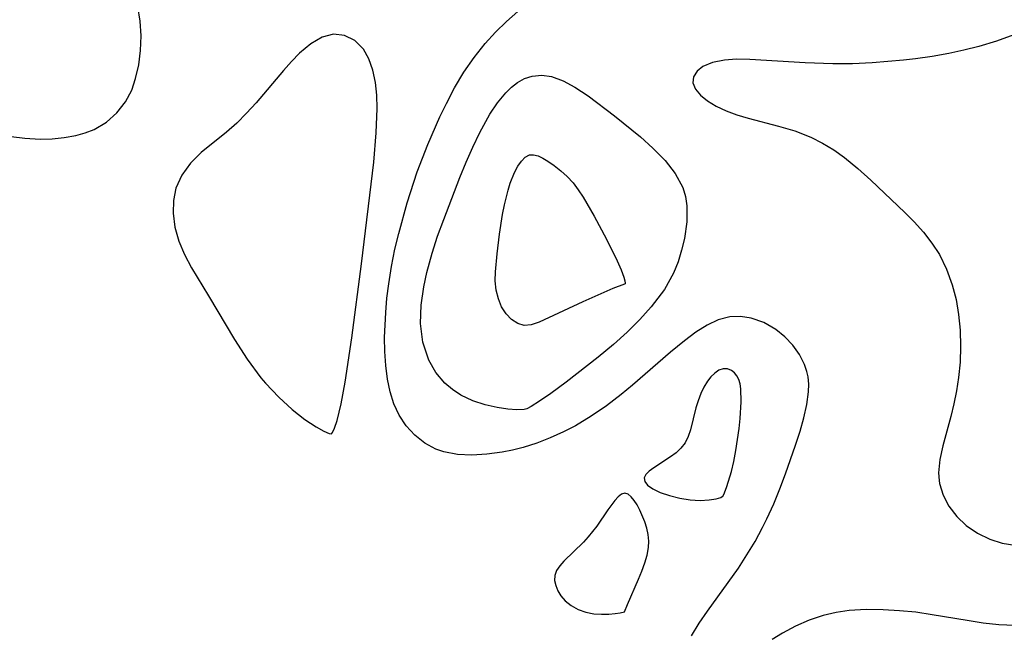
# Model space of a CAD drawing. Header units: metres. Extents: x 1073367 to 1082519, y 1569854 to 1574957.
# Tile 1005 of 1056: x 1080147 to 1080247, y 1573507 to 1573570. Entities that reach past the tile are written whole.
import ezdxf

# ---------------------------------------------------------------- set-up
doc = ezdxf.new("R2010")
doc.units = ezdxf.units.M
doc.layers.add('CGG_CurvaNivelLidar_v1', color=253, linetype='Continuous', lineweight=30)

msp = doc.modelspace()

# ---------------------------------------------------------------- linework, layer by layer
at = {"layer": 'CGG_CurvaNivelLidar_v1'}
for p, q in [((1080158.9358, 1573570.0953, 72), (1080158.7001, 1573571.5993, 72)), ((1080196.4109, 1573570.0514, 71.5), (1080197.5799, 1573571.0781, 71.5)), ((1080159.0154, 1573568.5826, 72), (1080158.9358, 1573570.0953, 72)), ((1080195.2921, 1573568.9673, 71.5), (1080196.4109, 1573570.0514, 71.5)), ((1080158.9587, 1573567.0831, 72), (1080159.0154, 1573568.5826, 72)), ((1080177.5476, 1573568.4443, 72), (1080176.3897, 1573567.7629, 72)), ((1080178.7007, 1573568.7653, 72), (1080177.5476, 1573568.4443, 72)), ((1080179.8402, 1573568.6397, 72), (1080178.7007, 1573568.7653, 72)), ((1080180.8881, 1573568.1065, 72), (1080179.8402, 1573568.6397, 72)), ((1080181.7729, 1573567.2236, 72), (1080180.8881, 1573568.1065, 72)), ((1080194.2388, 1573567.8176, 71.5), (1080195.2921, 1573568.9673, 71.5)), ((1080246.5607, 1573568.031, 71.5), (1080244.7583, 1573567.4828, 71.5)), ((1080248.32, 1573568.6763, 71.5), (1080246.5607, 1573568.031, 71.5)), ((1080158.7754, 1573565.6206, 72), (1080158.9587, 1573567.0831, 72)), ((1080176.3897, 1573567.7629, 72), (1080175.2483, 1573566.812, 72)), ((1080182.3417, 1573566.24, 72), (1080181.7729, 1573567.2236, 72)), ((1080193.1026, 1573566.3775, 71.5), (1080194.2388, 1573567.8176, 71.5)), ((1080243.2285, 1573567.1065, 71.5), (1080241.6769, 1573566.7865, 71.5)), ((1080244.7583, 1573567.4828, 71.5), (1080243.2285, 1573567.1065, 71.5)), ((1080175.2483, 1573566.812, 72), (1080174.4177, 1573565.9708, 72)), ((1080182.7535, 1573565.0826, 72), (1080182.3417, 1573566.24, 72)), ((1080192.0636, 1573564.8532, 71.5), (1080193.1026, 1573566.3775, 71.5)), ((1080218.7177, 1573566.1121, 71.5), (1080217.4948, 1573565.867, 71.5)), ((1080219.9588, 1573566.1881, 71.5), (1080218.7177, 1573566.1121, 71.5)), ((1080221.3057, 1573566.1697, 71.5), (1080219.9588, 1573566.1881, 71.5)), ((1080226.975, 1573565.8092, 71.5), (1080221.3057, 1573566.1697, 71.5)), ((1080237.0499, 1573566.0956, 71.5), (1080233.8191, 1573565.829, 71.5)), ((1080238.2659, 1573566.2376, 71.5), (1080237.0499, 1573566.0956, 71.5)), ((1080239.9793, 1573566.4868, 71.5), (1080238.2659, 1573566.2376, 71.5)), ((1080241.6769, 1573566.7865, 71.5), (1080239.9793, 1573566.4868, 71.5)), ((1080158.4659, 1573564.222, 72), (1080158.7754, 1573565.6206, 72)), ((1080173.5991, 1573565.0508, 72), (1080170.8058, 1573561.7249, 72)), ((1080174.4177, 1573565.9708, 72), (1080173.5991, 1573565.0508, 72)), ((1080183.0186, 1573563.7935, 72), (1080182.7535, 1573565.0826, 72)), ((1080216.5058, 1573565.4427, 71.5), (1080215.9144, 1573564.957, 71.5)), ((1080217.4948, 1573565.867, 71.5), (1080216.5058, 1573565.4427, 71.5)), ((1080229.8033, 1573565.7117, 71.5), (1080226.975, 1573565.8092, 71.5)), ((1080231.8078, 1573565.7372, 71.5), (1080229.8033, 1573565.7117, 71.5)), ((1080233.8191, 1573565.829, 71.5), (1080231.8078, 1573565.7372, 71.5)), ((1080158.0606, 1573563.0352, 72), (1080158.4659, 1573564.222, 72)), ((1080191.1102, 1573563.2601, 71.5), (1080192.0636, 1573564.8532, 71.5)), ((1080197.5348, 1573563.7983, 71), (1080198.2743, 1573564.204, 71)), ((1080198.2743, 1573564.204, 71), (1080199.0542, 1573564.4579, 71)), ((1080199.0542, 1573564.4579, 71), (1080200.0281, 1573564.5456, 71)), ((1080200.0281, 1573564.5456, 71), (1080201.0231, 1573564.4091, 71)), ((1080201.0231, 1573564.4091, 71), (1080202.2124, 1573563.9815, 71)), ((1080202.2124, 1573563.9815, 71), (1080203.4066, 1573563.3352, 71)), ((1080215.566, 1573564.3862, 71.5), (1080215.4975, 1573563.7706, 71.5)), ((1080215.9144, 1573564.957, 71.5), (1080215.566, 1573564.3862, 71.5)), ((1080157.4237, 1573561.8374, 72), (1080158.0606, 1573563.0352, 72)), ((1080183.1422, 1573562.4982, 72), (1080183.0186, 1573563.7935, 72)), ((1080190.266, 1573561.6733, 71.5), (1080191.1102, 1573563.2601, 71.5)), ((1080196.3444, 1573562.7676, 71), (1080196.9221, 1573563.3285, 71)), ((1080196.9221, 1573563.3285, 71), (1080197.5348, 1573563.7983, 71)), ((1080203.4066, 1573563.3352, 71), (1080204.77, 1573562.4307, 71)), ((1080215.4975, 1573563.7706, 71.5), (1080215.7423, 1573563.1373, 71.5)), ((1080215.7423, 1573563.1373, 71.5), (1080216.2592, 1573562.5146, 71.5)), ((1080183.1735, 1573561.1368, 72), (1080183.1422, 1573562.4982, 72)), ((1080195.5005, 1573561.733, 71), (1080196.3444, 1573562.7676, 71)), ((1080204.77, 1573562.4307, 71), (1080207.4602, 1573560.4098, 71)), ((1080216.2592, 1573562.5146, 71.5), (1080216.9951, 1573561.9191, 71.5)), ((1080156.5371, 1573560.7036, 72), (1080157.4237, 1573561.8374, 72)), ((1080170.8058, 1573561.7249, 72), (1080169.8228, 1573560.6612, 72)), ((1080183.0914, 1573558.6638, 72), (1080183.1735, 1573561.1368, 72)), ((1080189.596, 1573560.2935, 71.5), (1080190.266, 1573561.6733, 71.5)), ((1080194.7207, 1573560.5509, 71), (1080195.5005, 1573561.733, 71)), ((1080216.9951, 1573561.9191, 71.5), (1080217.8817, 1573561.3815, 71.5)), ((1080217.8817, 1573561.3815, 71.5), (1080218.904, 1573560.9013, 71.5)), ((1080155.4677, 1573559.7465, 72), (1080156.5371, 1573560.7036, 72)), ((1080169.8228, 1573560.6612, 72), (1080168.8048, 1573559.6574, 72)), ((1080188.3585, 1573557.4667, 71.5), (1080189.596, 1573560.2935, 71.5)), ((1080193.6894, 1573558.6737, 71), (1080194.7207, 1573560.5509, 71)), ((1080207.4602, 1573560.4098, 71), (1080210.114, 1573558.2493, 71)), ((1080218.904, 1573560.9013, 71.5), (1080219.9906, 1573560.5031, 71.5)), ((1080219.9906, 1573560.5031, 71.5), (1080221.1518, 1573560.1534, 71.5)), ((1080221.1518, 1573560.1534, 71.5), (1080224.2651, 1573559.3469, 71.5)), ((1080153.3094, 1573558.6445, 72), (1080154.2351, 1573559.0061, 72)), ((1080154.2351, 1573559.0061, 72), (1080155.4677, 1573559.7465, 72)), ((1080168.8048, 1573559.6574, 72), (1080167.7597, 1573558.7319, 72)), ((1080224.2651, 1573559.3469, 71.5), (1080225.9274, 1573558.8441, 71.5)), ((1080143.5319, 1573558.5554, 72), (1080147.1266, 1573558.0951, 72)), ((1080147.1266, 1573558.0951, 72), (1080148.6828, 1573558.0045, 72)), ((1080148.6828, 1573558.0045, 72), (1080149.925, 1573558.0356, 72)), ((1080149.925, 1573558.0356, 72), (1080151.1452, 1573558.1615, 72)), ((1080151.1452, 1573558.1615, 72), (1080152.3271, 1573558.3783, 72)), ((1080152.3271, 1573558.3783, 72), (1080153.3094, 1573558.6445, 72)), ((1080167.7597, 1573558.7319, 72), (1080165.1648, 1573556.6411, 72)), ((1080182.8428, 1573555.6667, 72), (1080183.0914, 1573558.6638, 72)), ((1080192.9761, 1573557.1885, 71), (1080193.6894, 1573558.6737, 71)), ((1080210.114, 1573558.2493, 71), (1080211.4001, 1573557.0927, 71)), ((1080225.9274, 1573558.8441, 71.5), (1080227.5555, 1573558.2095, 71.5)), ((1080227.5555, 1573558.2095, 71.5), (1080228.7536, 1573557.6103, 71.5)), ((1080187.2791, 1573554.6473, 71.5), (1080188.3585, 1573557.4667, 71.5)), ((1080192.2948, 1573555.6457, 71), (1080192.9761, 1573557.1885, 71)), ((1080211.4001, 1573557.0927, 71), (1080212.6437, 1573555.8218, 71)), ((1080228.7536, 1573557.6103, 71.5), (1080229.9052, 1573556.9169, 71.5)), ((1080229.9052, 1573556.9169, 71.5), (1080231.0061, 1573556.1392, 71.5)), ((1080165.1648, 1573556.6411, 72), (1080164.0776, 1573555.5309, 72)), ((1080197.9348, 1573555.7609, 70.5), (1080198.325, 1573556.1583, 70.5)), ((1080198.325, 1573556.1583, 70.5), (1080198.7537, 1573556.3849, 70.5)), ((1080198.7537, 1573556.3849, 70.5), (1080199.1852, 1573556.4136, 70.5)), ((1080199.1852, 1573556.4136, 70.5), (1080199.6495, 1573556.2963, 70.5)), ((1080199.6495, 1573556.2963, 70.5), (1080200.142, 1573556.0672, 70.5)), ((1080200.142, 1573556.0672, 70.5), (1080200.6594, 1573555.7548, 70.5)), ((1080231.0061, 1573556.1392, 71.5), (1080232.3721, 1573555.0122, 71.5)), ((1080164.0776, 1573555.5309, 72), (1080163.1934, 1573554.3068, 72)), ((1080181.5898, 1573545.2302, 72), (1080182.8428, 1573555.6667, 72)), ((1080191.6409, 1573554.0627, 71), (1080192.2948, 1573555.6457, 71)), ((1080197.2505, 1573554.6054, 70.5), (1080197.5776, 1573555.2329, 70.5)), ((1080197.5776, 1573555.2329, 70.5), (1080197.9348, 1573555.7609, 70.5)), ((1080200.6594, 1573555.7548, 70.5), (1080201.3055, 1573555.3013, 70.5)), ((1080201.3055, 1573555.3013, 70.5), (1080201.9631, 1573554.7752, 70.5)), ((1080212.6437, 1573555.8218, 71), (1080213.6925, 1573554.4876, 71)), ((1080232.3721, 1573555.0122, 71.5), (1080233.6876, 1573553.8097, 71.5)), ((1080163.1934, 1573554.3068, 72), (1080162.5856, 1573552.9745, 72)), ((1080186.2573, 1573551.4798, 71.5), (1080187.2791, 1573554.6473, 71.5)), ((1080189.9864, 1573549.775, 71), (1080191.6409, 1573554.0627, 71)), ((1080196.8073, 1573553.5041, 70.5), (1080197.2505, 1573554.6054, 70.5)), ((1080201.9631, 1573554.7752, 70.5), (1080202.611, 1573554.1816, 70.5)), ((1080202.611, 1573554.1816, 70.5), (1080203.2265, 1573553.5185, 70.5)), ((1080213.6925, 1573554.4876, 71), (1080214.4537, 1573553.0617, 71)), ((1080162.5856, 1573552.9745, 72), (1080162.3337, 1573551.7305, 72)), ((1080196.5788, 1573552.7899, 70.5), (1080196.8073, 1573553.5041, 70.5)), ((1080203.2265, 1573553.5185, 70.5), (1080203.7591, 1573552.83, 70.5)), ((1080214.4537, 1573553.0617, 71), (1080214.7323, 1573552.1452, 71)), ((1080233.6876, 1573553.8097, 71.5), (1080237.1742, 1573550.4963, 71.5)), ((1080196.1977, 1573551.2732, 70.5), (1080196.5788, 1573552.7899, 70.5)), ((1080203.7591, 1573552.83, 70.5), (1080204.2738, 1573552.0549, 70.5)), ((1080204.2738, 1573552.0549, 70.5), (1080205.3846, 1573550.1203, 70.5)), ((1080214.7323, 1573552.1452, 71), (1080214.8788, 1573551.1929, 71)), ((1080162.3337, 1573551.7305, 72), (1080162.3061, 1573550.4295, 72)), ((1080185.3814, 1573548.3402, 71.5), (1080186.2573, 1573551.4798, 71.5)), ((1080196.0096, 1573550.2885, 70.5), (1080196.1977, 1573551.2732, 70.5)), ((1080214.8788, 1573551.1929, 71), (1080214.87, 1573549.5384, 71)), ((1080162.3061, 1573550.4295, 72), (1080162.4832, 1573548.9907, 72)), ((1080195.7084, 1573548.2782, 70.5), (1080196.0096, 1573550.2885, 70.5)), ((1080205.3846, 1573550.1203, 70.5), (1080206.6493, 1573547.7645, 70.5)), ((1080237.1742, 1573550.4963, 71.5), (1080238.1358, 1573549.5308, 71.5)), ((1080162.4832, 1573548.9907, 72), (1080162.8733, 1573547.5508, 72)), ((1080189.3622, 1573548.0613, 71), (1080189.9864, 1573549.775, 71)), ((1080214.87, 1573549.5384, 71), (1080214.6192, 1573547.8371, 71)), ((1080238.1358, 1573549.5308, 71.5), (1080239.083, 1573548.4725, 71.5)), ((1080185.0039, 1573546.7548, 71.5), (1080185.3814, 1573548.3402, 71.5)), ((1080188.795, 1573546.3382, 71), (1080189.3622, 1573548.0613, 71)), ((1080195.4571, 1573546.2712, 70.5), (1080195.7084, 1573548.2782, 70.5)), ((1080214.6192, 1573547.8371, 71), (1080214.3395, 1573546.6453, 71)), ((1080239.083, 1573548.4725, 71.5), (1080239.9483, 1573547.3567, 71.5)), ((1080162.8733, 1573547.5508, 72), (1080163.4564, 1573546.1838, 72)), ((1080206.6493, 1573547.7645, 70.5), (1080207.743, 1573545.5515, 70.5)), ((1080239.9483, 1573547.3567, 71.5), (1080240.7098, 1573546.1762, 71.5)), ((1080163.4564, 1573546.1838, 72), (1080164.1879, 1573544.8333, 72)), ((1080184.6483, 1573544.9781, 71.5), (1080185.0039, 1573546.7548, 71.5)), ((1080188.2626, 1573544.3663, 71), (1080188.795, 1573546.3382, 71)), ((1080195.2749, 1573544.404, 70.5), (1080195.4571, 1573546.2712, 70.5)), ((1080214.3395, 1573546.6453, 71), (1080213.9721, 1573545.4558, 71)), ((1080240.7098, 1573546.1762, 71.5), (1080241.4554, 1573544.6792, 71.5)), ((1080164.1879, 1573544.8333, 72), (1080165.9342, 1573541.9597, 72)), ((1080180.5935, 1573537.6547, 72), (1080181.5898, 1573545.2302, 72)), ((1080184.3635, 1573543.193, 71.5), (1080184.6483, 1573544.9781, 71.5)), ((1080207.743, 1573545.5515, 70.5), (1080208.1479, 1573544.6189, 70.5)), ((1080213.9721, 1573545.4558, 71), (1080213.5034, 1573544.2835, 71)), ((1080187.9582, 1573542.8725, 71), (1080188.2626, 1573544.3663, 71)), ((1080195.2659, 1573543.502, 70.5), (1080195.2749, 1573544.404, 70.5)), ((1080208.1479, 1573544.6189, 70.5), (1080208.4213, 1573543.869, 70.5)), ((1080208.4213, 1573543.869, 70.5), (1080208.5231, 1573543.4891, 70.5)), ((1080213.5034, 1573544.2835, 71), (1080212.5756, 1573542.6077, 71)), ((1080241.4554, 1573544.6792, 71.5), (1080242.0298, 1573543.0988, 71.5)), ((1080184.1841, 1573541.7239, 71.5), (1080184.3635, 1573543.193, 71.5)), ((1080187.6968, 1573541.0106, 71), (1080187.9582, 1573542.8725, 71)), ((1080195.3657, 1573542.5481, 70.5), (1080195.2659, 1573543.502, 70.5)), ((1080208.5, 1573543.1536, 70.5), (1080207.3114, 1573542.6962, 70.5)), ((1080208.5434, 1573543.1732, 70.5), (1080208.5, 1573543.1536, 70.5)), ((1080208.5231, 1573543.4891, 70.5), (1080208.5544, 1573543.2419, 70.5)), ((1080208.5544, 1573543.2419, 70.5), (1080208.5434, 1573543.1732, 70.5)), ((1080242.0298, 1573543.0988, 71.5), (1080242.4142, 1573541.5868, 71.5)), ((1080165.9342, 1573541.9597, 72), (1080168.5759, 1573537.4908, 72)), ((1080195.5825, 1573541.6487, 70.5), (1080195.3657, 1573542.5481, 70.5)), ((1080207.3114, 1573542.6962, 70.5), (1080204.2217, 1573541.3606, 70.5)), ((1080212.5756, 1573542.6077, 71), (1080211.2191, 1573540.818, 71)), ((1080184.0534, 1573540.2574, 71.5), (1080184.1841, 1573541.7239, 71.5)), ((1080187.6092, 1573539.1423, 71), (1080187.6968, 1573541.0106, 71)), ((1080195.9186, 1573540.8307, 70.5), (1080195.5825, 1573541.6487, 70.5)), ((1080196.3783, 1573540.1241, 70.5), (1080195.9186, 1573540.8307, 70.5)), ((1080204.2217, 1573541.3606, 70.5), (1080199.7665, 1573539.2563, 70.5)), ((1080211.2191, 1573540.818, 71), (1080210.0488, 1573539.5234, 71)), ((1080242.4142, 1573541.5868, 71.5), (1080242.677, 1573540.0353, 71.5)), ((1080183.9455, 1573537.6977, 71.5), (1080184.0534, 1573540.2574, 71.5)), ((1080196.9355, 1573539.5504, 70.5), (1080196.3783, 1573540.1241, 70.5)), ((1080219.2594, 1573539.8199, 71.5), (1080218.0927, 1573539.5032, 71.5)), ((1080220.3601, 1573539.8596, 71.5), (1080219.2594, 1573539.8199, 71.5)), ((1080221.4551, 1573539.6785, 71.5), (1080220.3601, 1573539.8596, 71.5)), ((1080242.677, 1573540.0353, 71.5), (1080242.8322, 1573538.4582, 71.5)), ((1080187.8592, 1573537.2196, 71), (1080187.6092, 1573539.1423, 71)), ((1080197.563, 1573539.1389, 70.5), (1080196.9355, 1573539.5504, 70.5)), ((1080198.24, 1573538.9367, 70.5), (1080197.563, 1573539.1389, 70.5)), ((1080198.9548, 1573538.9843, 70.5), (1080198.24, 1573538.9367, 70.5)), ((1080199.7665, 1573539.2563, 70.5), (1080198.9548, 1573538.9843, 70.5)), ((1080210.0488, 1573539.5234, 71), (1080208.751, 1573538.2369, 71)), ((1080216.9345, 1573538.9511, 71.5), (1080215.7799, 1573538.2225, 71.5)), ((1080218.0927, 1573539.5032, 71.5), (1080216.9345, 1573538.9511, 71.5)), ((1080222.749, 1573539.2135, 71.5), (1080221.4551, 1573539.6785, 71.5)), ((1080223.9639, 1573538.5165, 71.5), (1080222.749, 1573539.2135, 71.5)), ((1080208.751, 1573538.2369, 71), (1080207.3678, 1573536.984, 71)), ((1080215.7799, 1573538.2225, 71.5), (1080214.623, 1573537.3663, 71.5)), ((1080224.8879, 1573537.7732, 71.5), (1080223.9639, 1573538.5165, 71.5)), ((1080225.7043, 1573536.9107, 71.5), (1080224.8879, 1573537.7732, 71.5)), ((1080242.8322, 1573538.4582, 71.5), (1080242.8869, 1573536.7614, 71.5)), ((1080168.5759, 1573537.4908, 72), (1080169.8631, 1573535.4887, 72)), ((1080179.8998, 1573533.1066, 72), (1080180.5935, 1573537.6547, 72)), ((1080183.9644, 1573536.2417, 71.5), (1080183.9455, 1573537.6977, 71.5)), ((1080188.4818, 1573535.3609, 71), (1080187.8592, 1573537.2196, 71)), ((1080207.3678, 1573536.984, 71), (1080205.8039, 1573535.673, 71)), ((1080214.623, 1573537.3663, 71.5), (1080213.1898, 1573536.1966, 71.5)), ((1080226.3908, 1573535.9512, 71.5), (1080225.7043, 1573536.9107, 71.5)), ((1080242.8869, 1573536.7614, 71.5), (1080242.8369, 1573535.1643, 71.5)), ((1080184.0556, 1573534.8151, 71.5), (1080183.9644, 1573536.2417, 71.5)), ((1080213.1898, 1573536.1966, 71.5), (1080209.3155, 1573532.8075, 71.5)), ((1080226.918, 1573534.911, 71.5), (1080226.3908, 1573535.9512, 71.5)), ((1080169.8631, 1573535.4887, 72), (1080171.2855, 1573533.5671, 72)), ((1080184.2343, 1573533.4293, 71.5), (1080184.0556, 1573534.8151, 71.5)), ((1080189.1947, 1573534.1017, 71), (1080188.4818, 1573535.3609, 71)), ((1080205.8039, 1573535.673, 71), (1080202.5083, 1573533.1029, 71)), ((1080227.1551, 1573534.2063, 71.5), (1080226.918, 1573534.911, 71.5)), ((1080242.8369, 1573535.1643, 71.5), (1080242.6864, 1573533.5779, 71.5)), ((1080190.1004, 1573533.0215, 71), (1080189.1947, 1573534.1017, 71)), ((1080217.7212, 1573534.0365, 72), (1080217.3412, 1573533.6699, 72)), ((1080218.1503, 1573534.3294, 72), (1080217.7212, 1573534.0365, 72)), ((1080218.5879, 1573534.4843, 72), (1080218.1503, 1573534.3294, 72)), ((1080219.0331, 1573534.4712, 72), (1080218.5879, 1573534.4843, 72)), ((1080219.4517, 1573534.3008, 72), (1080219.0331, 1573534.4712, 72)), ((1080219.7459, 1573534.0698, 72), (1080219.4517, 1573534.3008, 72)), ((1080219.9953, 1573533.7658, 72), (1080219.7459, 1573534.0698, 72)), ((1080220.1871, 1573533.3982, 72), (1080219.9953, 1573533.7658, 72)), ((1080227.2722, 1573533.6661, 71.5), (1080227.1551, 1573534.2063, 71.5)), ((1080171.2855, 1573533.5671, 72), (1080171.7533, 1573533.0077, 72)), ((1080171.7533, 1573533.0077, 72), (1080173.1129, 1573531.5644, 72)), ((1080179.4897, 1573530.9137, 72), (1080179.8998, 1573533.1066, 72)), ((1080184.5109, 1573532.1278, 71.5), (1080184.2343, 1573533.4293, 71.5)), ((1080190.8755, 1573532.3557, 71), (1080190.1004, 1573533.0215, 71)), ((1080202.5083, 1573533.1029, 71), (1080200.961, 1573531.9709, 71)), ((1080209.3155, 1573532.8075, 71.5), (1080208.1614, 1573531.8512, 71.5)), ((1080216.9881, 1573533.227, 72), (1080216.6158, 1573532.6172, 72)), ((1080217.3412, 1573533.6699, 72), (1080216.9881, 1573533.227, 72)), ((1080220.3197, 1573532.9366, 72), (1080220.1871, 1573533.3982, 72)), ((1080220.3899, 1573532.4206, 72), (1080220.3197, 1573532.9366, 72)), ((1080227.3491, 1573532.9188, 71.5), (1080227.2722, 1573533.6661, 71.5)), ((1080227.3331, 1573532.1136, 71.5), (1080227.3491, 1573532.9188, 71.5)), ((1080242.6864, 1573533.5779, 71.5), (1080242.475, 1573532.2306, 71.5)), ((1080184.9012, 1573530.8956, 71.5), (1080184.5109, 1573532.1278, 71.5)), ((1080191.7299, 1573531.7966, 71), (1080190.8755, 1573532.3557, 71)), ((1080192.971, 1573531.21, 71), (1080191.7299, 1573531.7966, 71)), ((1080200.961, 1573531.9709, 71), (1080199.7759, 1573531.1572, 71)), ((1080208.1614, 1573531.8512, 71.5), (1080206.653, 1573530.6981, 71.5)), ((1080216.2931, 1573531.9415, 72), (1080216.0167, 1573531.2217, 72)), ((1080216.6158, 1573532.6172, 72), (1080216.2931, 1573531.9415, 72)), ((1080220.4209, 1573531.1062, 72), (1080220.3899, 1573532.4206, 72)), ((1080227.1598, 1573530.819, 71.5), (1080227.3331, 1573532.1136, 71.5)), ((1080242.475, 1573532.2306, 71.5), (1080242.2014, 1573530.9065, 71.5)), ((1080173.1129, 1573531.5644, 72), (1080174.4845, 1573530.3211, 72)), ((1080179.0734, 1573529.1737, 72), (1080179.4897, 1573530.9137, 72)), ((1080185.4219, 1573529.7532, 71.5), (1080184.9012, 1573530.8956, 71.5)), ((1080194.2409, 1573530.7939, 71), (1080192.971, 1573531.21, 71)), ((1080195.4511, 1573530.5208, 71), (1080194.2409, 1573530.7939, 71)), ((1080199.7759, 1573531.1572, 71), (1080198.9292, 1573530.621, 71)), ((1080216.0167, 1573531.2217, 72), (1080215.7863, 1573530.4753, 72)), ((1080220.3357, 1573529.4116, 72), (1080220.4209, 1573531.1062, 72)), ((1080226.8526, 1573529.4731, 71.5), (1080227.1598, 1573530.819, 71.5)), ((1080242.2014, 1573530.9065, 71.5), (1080241.8811, 1573529.6131, 71.5)), ((1080174.4845, 1573530.3211, 72), (1080175.7842, 1573529.305, 72)), ((1080186.1501, 1573528.6399, 71.5), (1080185.4219, 1573529.7532, 71.5)), ((1080196.5481, 1573530.3625, 71), (1080195.4511, 1573530.5208, 71)), ((1080197.4629, 1573530.2986, 71), (1080196.5481, 1573530.3625, 71)), ((1080198.2147, 1573530.3146, 71), (1080197.4629, 1573530.2986, 71)), ((1080198.5, 1573530.3961, 71), (1080198.2147, 1573530.3146, 71)), ((1080198.9292, 1573530.621, 71), (1080198.5, 1573530.3961, 71)), ((1080206.653, 1573530.6981, 71.5), (1080205.0898, 1573529.6227, 71.5)), ((1080215.7863, 1573530.4753, 72), (1080215.2412, 1573528.2317, 72)), ((1080175.7842, 1573529.305, 72), (1080176.9269, 1573528.541, 72)), ((1080178.8272, 1573528.4163, 72), (1080179.0734, 1573529.1737, 72)), ((1080205.0898, 1573529.6227, 71.5), (1080203.4711, 1573528.6498, 71.5)), ((1080220.2272, 1573528.3795, 72), (1080220.3357, 1573529.4116, 72)), ((1080226.4525, 1573528.0861, 71.5), (1080226.8526, 1573529.4731, 71.5)), ((1080241.8811, 1573529.6131, 71.5), (1080241.0528, 1573526.6111, 71.5)), ((1080176.9269, 1573528.541, 72), (1080177.7356, 1573528.0896, 72)), ((1080177.7356, 1573528.0896, 72), (1080178.2826, 1573527.8517, 72)), ((1080178.2826, 1573527.8517, 72), (1080178.5, 1573527.8353, 72)), ((1080178.5, 1573527.8353, 72), (1080178.6263, 1573527.9583, 72)), ((1080178.6263, 1573527.9583, 72), (1080178.8272, 1573528.4163, 72)), ((1080187.0312, 1573527.673, 71.5), (1080186.1501, 1573528.6399, 71.5)), ((1080202.2549, 1573528.0193, 71.5), (1080200.8951, 1573527.4031, 71.5)), ((1080203.4711, 1573528.6498, 71.5), (1080202.2549, 1573528.0193, 71.5)), ((1080215.2412, 1573528.2317, 72), (1080215.0081, 1573527.541, 72)), ((1080219.8905, 1573526.1242, 72), (1080220.2272, 1573528.3795, 72)), ((1080225.9943, 1573526.6649, 71.5), (1080226.4525, 1573528.0861, 71.5)), ((1080188.0464, 1573526.8718, 71.5), (1080187.0312, 1573527.673, 71.5)), ((1080189.1844, 1573526.2652, 71.5), (1080188.0464, 1573526.8718, 71.5)), ((1080199.5143, 1573526.8689, 71.5), (1080198.1184, 1573526.427, 71.5)), ((1080200.8951, 1573527.4031, 71.5), (1080199.5143, 1573526.8689, 71.5)), ((1080214.6916, 1573526.9123, 72), (1080214.2697, 1573526.3685, 72)), ((1080215.0081, 1573527.541, 72), (1080214.6916, 1573526.9123, 72)), ((1080190.0082, 1573525.9835, 71.5), (1080189.1844, 1573526.2652, 71.5)), ((1080191.4036, 1573525.7223, 71.5), (1080190.0082, 1573525.9835, 71.5)), ((1080192.8774, 1573525.6508, 71.5), (1080191.4036, 1573525.7223, 71.5)), ((1080194.4042, 1573525.7332, 71.5), (1080192.8774, 1573525.6508, 71.5)), ((1080195.9628, 1573525.9447, 71.5), (1080194.4042, 1573525.7332, 71.5)), ((1080197.0405, 1573526.1572, 71.5), (1080195.9628, 1573525.9447, 71.5)), ((1080198.1184, 1573526.427, 71.5), (1080197.0405, 1573526.1572, 71.5)), ((1080213.7619, 1573525.89, 72), (1080213.2001, 1573525.4604, 72)), ((1080214.2697, 1573526.3685, 72), (1080213.7619, 1573525.89, 72)), ((1080219.6726, 1573525.0036, 72), (1080219.8905, 1573526.1242, 72)), ((1080224.9773, 1573523.736, 71.5), (1080225.9943, 1573526.6649, 71.5)), ((1080241.0528, 1573526.6111, 71.5), (1080240.7487, 1573525.1944, 71.5)), ((1080213.2001, 1573525.4604, 72), (1080211.4882, 1573524.3467, 72)), ((1080219.4295, 1573523.9544, 72), (1080219.6726, 1573525.0036, 72)), ((1080240.7487, 1573525.1944, 71.5), (1080240.6243, 1573523.8399, 71.5)), ((1080210.6674, 1573523.6678, 72), (1080210.4942, 1573523.3289, 72)), ((1080211.018, 1573524.0052, 72), (1080210.6674, 1573523.6678, 72)), ((1080211.4882, 1573524.3467, 72), (1080211.018, 1573524.0052, 72)), ((1080218.9752, 1573522.4197, 72), (1080219.4295, 1573523.9544, 72)), ((1080224.3922, 1573522.1889, 71.5), (1080224.9773, 1573523.736, 71.5)), ((1080240.6243, 1573523.8399, 71.5), (1080240.6781, 1573523.0326, 71.5)), ((1080210.4942, 1573523.3289, 72), (1080210.5609, 1573522.9578, 72)), ((1080210.5609, 1573522.9578, 72), (1080210.849, 1573522.5834, 72)), ((1080240.6781, 1573523.0326, 71.5), (1080240.73, 1573522.7284, 71.5)), ((1080240.73, 1573522.7284, 71.5), (1080241.1009, 1573521.5293, 71.5)), ((1080208.5224, 1573521.7324, 72), (1080208.1916, 1573521.6302, 72)), ((1080208.8502, 1573521.6411, 72), (1080208.5224, 1573521.7324, 72)), ((1080209.1693, 1573521.3857, 72), (1080208.8502, 1573521.6411, 72)), ((1080210.849, 1573522.5834, 72), (1080211.3794, 1573522.2024, 72)), ((1080211.3794, 1573522.2024, 72), (1080212.1549, 1573521.8292, 72)), ((1080212.1549, 1573521.8292, 72), (1080213.1012, 1573521.4938, 72)), ((1080218.5769, 1573521.4804, 72), (1080218.7318, 1573521.7899, 72)), ((1080218.7318, 1573521.7899, 72), (1080218.9752, 1573522.4197, 72)), ((1080223.7608, 1573520.65, 71.5), (1080224.3922, 1573522.1889, 71.5)), ((1080207.5079, 1573521.0014, 72), (1080206.7951, 1573520.0435, 72)), ((1080207.8532, 1573521.3724, 72), (1080207.5079, 1573521.0014, 72)), ((1080208.1916, 1573521.6302, 72), (1080207.8532, 1573521.3724, 72)), ((1080209.4793, 1573521.0076, 72), (1080209.1693, 1573521.3857, 72)), ((1080209.7785, 1573520.539, 72), (1080209.4793, 1573521.0076, 72)), ((1080213.1012, 1573521.4938, 72), (1080214.1454, 1573521.226, 72)), ((1080214.1454, 1573521.226, 72), (1080215.2165, 1573521.0535, 72)), ((1080215.2165, 1573521.0535, 72), (1080216.2454, 1573520.9974, 72)), ((1080216.2454, 1573520.9974, 72), (1080217.1574, 1573521.0551, 72)), ((1080217.1574, 1573521.0551, 72), (1080217.8879, 1573521.1782, 72)), ((1080217.8879, 1573521.1782, 72), (1080218.3629, 1573521.3119, 72)), ((1080218.3629, 1573521.3119, 72), (1080218.5, 1573521.4077, 72)), ((1080218.5, 1573521.4077, 72), (1080218.5769, 1573521.4804, 72)), ((1080223.0705, 1573519.1318, 71.5), (1080223.7608, 1573520.65, 71.5)), ((1080241.1009, 1573521.5293, 71.5), (1080241.6962, 1573520.4002, 71.5)), ((1080206.7951, 1573520.0435, 72), (1080205.6446, 1573518.3756, 72)), ((1080210.0637, 1573520.0042, 72), (1080209.7785, 1573520.539, 72)), ((1080210.5685, 1573518.8058, 72), (1080210.0637, 1573520.0042, 72)), ((1080241.6962, 1573520.4002, 71.5), (1080242.4828, 1573519.3638, 71.5)), ((1080210.769, 1573518.1662, 72), (1080210.5685, 1573518.8058, 72)), ((1080222.6247, 1573518.2394, 71.5), (1080223.0705, 1573519.1318, 71.5)), ((1080242.4828, 1573519.3638, 71.5), (1080243.4396, 1573518.4498, 71.5)), ((1080205.6446, 1573518.3756, 72), (1080204.7817, 1573517.2759, 72)), ((1080210.9152, 1573517.5104, 72), (1080210.769, 1573518.1662, 72)), ((1080221.8521, 1573516.8129, 71.5), (1080222.6247, 1573518.2394, 71.5)), ((1080243.4396, 1573518.4498, 71.5), (1080244.6012, 1573517.6584, 71.5)), ((1080244.6012, 1573517.6584, 71.5), (1080245.8919, 1573517.0397, 71.5)), ((1080204.2853, 1573516.7398, 72), (1080202.2737, 1573514.7789, 72)), ((1080204.7817, 1573517.2759, 72), (1080204.2853, 1573516.7398, 72)), ((1080210.9852, 1573516.8441, 72), (1080210.9152, 1573517.5104, 72)), ((1080210.946, 1573516.1693, 72), (1080210.9852, 1573516.8441, 72)), ((1080221.0252, 1573515.4185, 71.5), (1080221.8521, 1573516.8129, 71.5)), ((1080245.8919, 1573517.0397, 71.5), (1080247.1246, 1573516.6432, 71.5)), ((1080247.1246, 1573516.6432, 71.5), (1080248.4182, 1573516.4183, 71.5)), ((1080210.7989, 1573515.4106, 72), (1080210.946, 1573516.1693, 72)), ((1080202.2737, 1573514.7789, 72), (1080201.8621, 1573514.3023, 72)), ((1080210.2699, 1573513.7649, 72), (1080210.566, 1573514.599, 72)), ((1080210.566, 1573514.599, 72), (1080210.7989, 1573515.4106, 72)), ((1080220.1456, 1573514.0608, 71.5), (1080221.0252, 1573515.4185, 71.5)), ((1080201.5413, 1573513.8189, 72), (1080201.3523, 1573513.3218, 72)), ((1080201.8621, 1573514.3023, 72), (1080201.5413, 1573513.8189, 72)), ((1080209.9336, 1573512.9382, 72), (1080210.2699, 1573513.7649, 72)), ((1080216.9917, 1573509.66, 71.5), (1080220.1456, 1573514.0608, 71.5)), ((1080201.3523, 1573513.3218, 72), (1080201.3304, 1573512.8102, 72)), ((1080201.3304, 1573512.8102, 72), (1080201.4493, 1573512.2864, 72)), ((1080208.7826, 1573510.3587, 72), (1080209.9336, 1573512.9382, 72)), ((1080201.4493, 1573512.2864, 72), (1080201.6767, 1573511.7595, 72)), ((1080201.6767, 1573511.7595, 72), (1080201.989, 1573511.2396, 72)), ((1080201.989, 1573511.2396, 72), (1080202.429, 1573510.728, 72)), ((1080202.429, 1573510.728, 72), (1080203.0231, 1573510.2482, 72)), ((1080203.0231, 1573510.2482, 72), (1080203.7396, 1573509.8423, 72)), ((1080203.7396, 1573509.8423, 72), (1080204.5465, 1573509.5499, 72)), ((1080204.5465, 1573509.5499, 72), (1080205.3392, 1573509.4003, 72)), ((1080208.0622, 1573509.4941, 72), (1080208.5, 1573509.6002, 72)), ((1080208.5, 1573509.6002, 72), (1080208.7826, 1573510.3587, 72)), ((1080216.1466, 1573508.4167, 71.5), (1080216.9917, 1573509.66, 71.5)), ((1080231.4962, 1573509.7173, 71), (1080230.1411, 1573509.5254, 71)), ((1080233.2101, 1573509.8192, 71), (1080231.4962, 1573509.7173, 71)), ((1080234.9499, 1573509.8057, 71), (1080233.2101, 1573509.8192, 71)), ((1080236.6171, 1573509.7123, 71), (1080234.9499, 1573509.8057, 71)), ((1080238.2891, 1573509.544, 71), (1080236.6171, 1573509.7123, 71)), ((1080205.3392, 1573509.4003, 72), (1080206.1333, 1573509.3467, 72)), ((1080206.1333, 1573509.3467, 72), (1080206.8825, 1573509.3616, 72)), ((1080206.8825, 1573509.3616, 72), (1080207.5409, 1573509.4191, 72)), ((1080207.5409, 1573509.4191, 72), (1080208.0622, 1573509.4941, 72)), ((1080227.3845, 1573508.7286, 71), (1080225.9977, 1573508.1125, 71)), ((1080228.8205, 1573509.2193, 71), (1080227.3845, 1573508.7286, 71)), ((1080230.1411, 1573509.5254, 71), (1080228.8205, 1573509.2193, 71)), ((1080239.9598, 1573509.3033, 71), (1080238.2891, 1573509.544, 71)), ((1080243.5653, 1573508.6889, 71), (1080239.9598, 1573509.3033, 71)), ((1080245.1866, 1573508.4464, 71), (1080243.5653, 1573508.6889, 71)), ((1080215.3469, 1573507.1488, 71.5), (1080216.1466, 1573508.4167, 71.5)), ((1080225.9977, 1573508.1125, 71), (1080224.6549, 1573507.4046, 71)), ((1080246.8049, 1573508.2716, 71), (1080245.1866, 1573508.4464, 71)), ((1080248.4197, 1573508.201, 71), (1080246.8049, 1573508.2716, 71)), ((1080224.6549, 1573507.4046, 71), (1080223.5932, 1573506.7759, 71))]:
    msp.add_line(p, q, dxfattribs=at)

doc.saveas('drawing.dxf')
